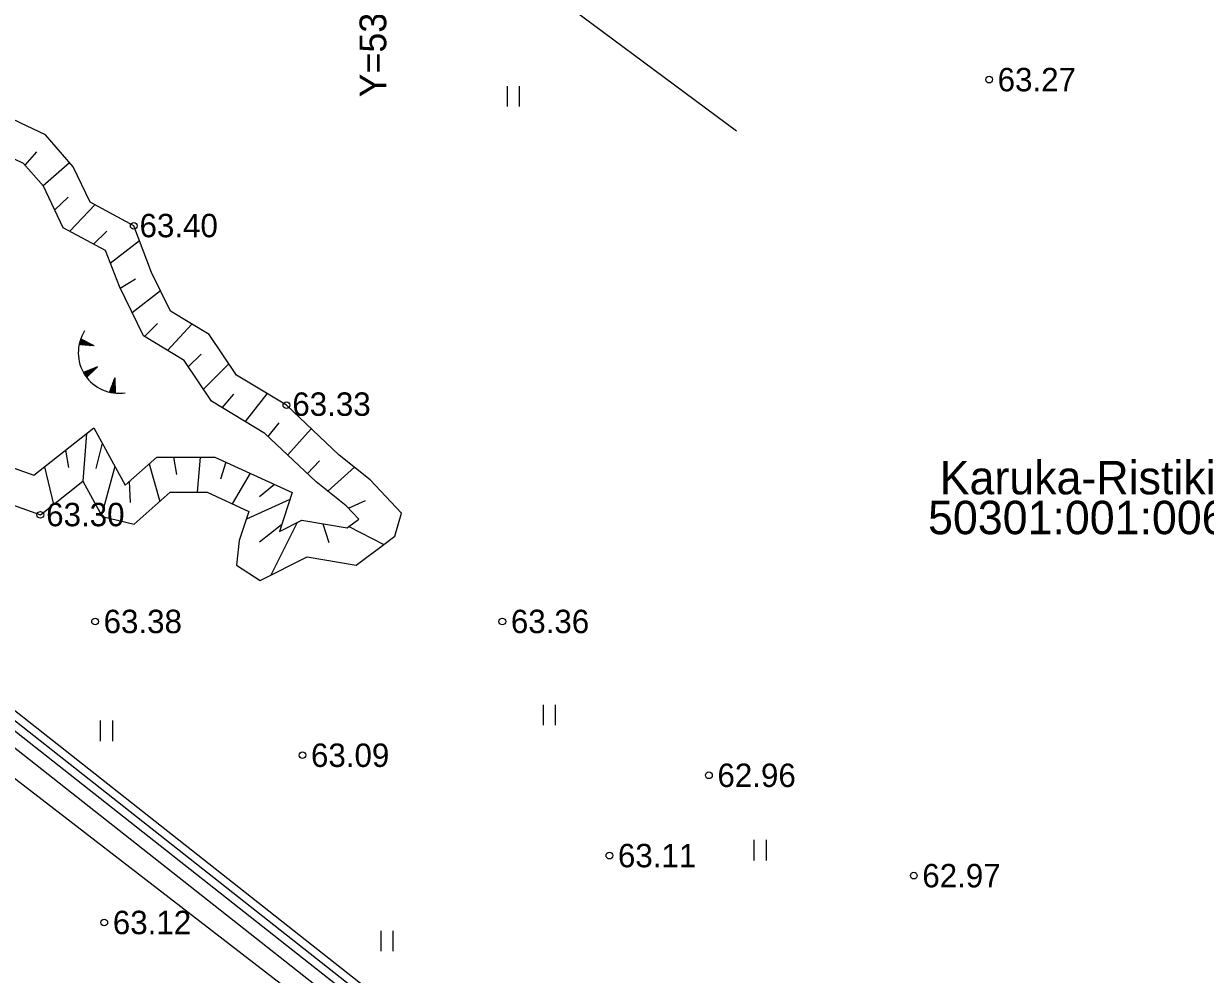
# Model space of a CAD drawing. Extents: x 530818 to 531740, y 6542340 to 6544024.
# Drawn here: x 531273.7 to 531362, y 6543518.1 to 6543589.2 of the extents above; entities that cross this region are included whole.
import ezdxf

# ---------------------------------------------------------------- set-up
doc = ezdxf.new("R2010")
doc.units = 0
for name, color, linetype in [('HALJASTUS', 7, 'Continuous'), ('Kataster', 7, 'Continuous'), ('Koordinaatvõrk', 7, 'Continuous'), ('KORGUSED', 7, 'Continuous'), ('Kõrguspunkt', 7, 'Continuous'), ('Ladu', 7, 'Continuous'), ('ME piir', 7, 'Continuous'), ('MET piir', 7, 'Continuous'), ('RELJEEF', 7, 'Continuous'), ('Tervik', 7, 'Continuous'), ('Varuplokid', 7, 'Continuous')]:
    doc.layers.add(name, color=color, linetype=linetype)

msp = doc.modelspace()

# ---------------------------------------------------------------- linework, layer by layer
at = {"layer": 'HALJASTUS'}
for p, q in [((531309.85, 6543584.505), (531309.85, 6543582.983)), ((531310.76, 6543584.505), (531310.76, 6543582.983)), ((531312.543, 6543538.262), (531312.543, 6543536.74)), ((531313.453, 6543538.262), (531313.453, 6543536.74)), ((531279.445, 6543537.085), (531279.445, 6543535.563)), ((531280.355, 6543537.085), (531280.355, 6543535.563)), ((531328.307, 6543528.166), (531328.307, 6543526.643)), ((531329.217, 6543528.166), (531329.217, 6543526.643)), ((531300.413, 6543521.377), (531300.413, 6543519.855)), ((531301.323, 6543521.377), (531301.323, 6543519.855))]:
    msp.add_line(p, q, dxfattribs=at)
msp.add_lwpolyline([(531273.731, 6543617.974), (531280.917, 6543613.183), (531294.985, 6543602.094), (531310.874, 6543593.157), (531326.994, 6543581.174)], dxfattribs=at)
at = {"layer": 'Kõrguspunkt'}
for centre in [(531345.88, 6543585), (531281.95, 6543574.07), (531293.36, 6543560.66), (531274.97, 6543552.47), (531279.06, 6543544.5), (531309.5, 6543544.5), (531294.56, 6543534.5), (531324.94, 6543533), (531317.5, 6543527), (531340.25, 6543525.5), (531279.75, 6543522)]:
    msp.add_circle(centre, 0.25, dxfattribs=at)
at = {"layer": 'Ladu'}
for p, q in [((531273.841, 6543578.597), (531274.719, 6543579.593)), ((531275.165, 6543577.071), (531277.149, 6543578.8)), ((531276.049, 6543575.256), (531277.049, 6543576.217)), ((531277.162, 6543573.664), (531279.055, 6543575.633)), ((531278.94, 6543572.705), (531279.928, 6543573.667)), ((531280.199, 6543571.289), (531282.374, 6543572.965)), ((531280.934, 6543569.408), (531282.071, 6543570.1)), ((531281.821, 6543567.593), (531283.942, 6543569.247)), ((531282.743, 6543565.809), (531283.719, 6543566.758)), ((531284.469, 6543564.758), (531286.293, 6543566.728)), ((531286.031, 6543563.536), (531286.987, 6543564.472)), ((531287.159, 6543561.86), (531289.053, 6543563.759)), ((531288.568, 6543560.478), (531289.438, 6543561.49)), ((531290.297, 6543559.433), (531291.929, 6543561.521)), ((531291.986, 6543558.335), (531292.824, 6543559.353)), ((531278.417, 6543558.54), (531278.147, 6543554.974)), ((531293.457, 6543556.95), (531295.215, 6543558.909)), ((531276.846, 6543557.3), (531277.084, 6543555.999)), ((531279.588, 6543557.831), (531279.128, 6543555.925)), ((531284.912, 6543556.788), (531285.137, 6543555.472)), ((531286.913, 6543556.784), (531286.681, 6543554.152)), ((531288.832, 6543556.407), (531288.445, 6543555.136)), ((531294.928, 6543555.564), (531295.845, 6543556.509)), ((531275.276, 6543556.06), (531275.951, 6543553.241)), ((531280.545, 6543556.074), (531279.543, 6543552.408)), ((531283.104, 6543556.286), (531283.896, 6543553.465)), ((531290.651, 6543555.573), (531289.313, 6543553.291)), ((531296.458, 6543554.247), (531298.446, 6543556.027)), ((531281.611, 6543554.953), (531281.692, 6543553.383)), ((531292.469, 6543554.739), (531291.342, 6543553.808)), ((531293.626, 6543553.616), (531290.367, 6543552.143)), ((531298.01, 6543552.957), (531299.264, 6543553.541)), ((531292.998, 6543551.717), (531291.339, 6543550.427)), ((531294.158, 6543551.895), (531292.206, 6543547.956)), ((531296.095, 6543551.802), (531296.528, 6543550.395)), ((531298.037, 6543551.603), (531300.644, 6543550.259)), ((531298.037, 6543551.603), (531300.644, 6543550.259))]:
    msp.add_line(p, q, dxfattribs=at)
for points in [[(531298.037, 6543551.603), (531298.767, 6543552.144), (531297.829, 6543553.15), (531295.586, 6543554.945), (531291.759, 6543558.549), (531287.761, 6543560.967), (531285.722, 6543563.995), (531282.673, 6543565.852), (531280.875, 6543569.528), (531279.842, 6543572.218), (531276.684, 6543573.922), (531275.208, 6543577.022), (531273.722, 6543578.734), (531269.762, 6543580.622), (531266.708, 6543583.531), (531265.789, 6543587.4), (531264.009, 6543589.537), (531262.801, 6543590.57), (531258.933, 6543591.352), (531257.879, 6543594.344), (531257.831, 6543594.399), (531256.659, 6543594.288), (531253.033, 6543592.236), (531246.108, 6543586.937)], [(531271.52, 6543556.492), (531274.486, 6543555.437), (531278.967, 6543558.974), (531281.304, 6543554.678), (531283.67, 6543556.791), (531288.015, 6543556.781), (531293.796, 6543554.13), (531292.835, 6543551.225), (531294.502, 6543552.069), (531297.897, 6543551.499), (531298.037, 6543551.603)]]:
    msp.add_lwpolyline(points, dxfattribs=at)
at = {"layer": 'ME piir'}
for points in [[(531208.26, 6543588.19), (531506.83, 6543352.68), (531423.25, 6543238.65), (531304.09, 6543315.77), (531166.89, 6543307.33), (531036.14, 6543467.71), (531081.15, 6543521.99), (531119.72, 6543515.04)], [(531208.269, 6543587.419), (531506.004, 6543352.568), (531423.101, 6543239.461), (531304.25, 6543316.381), (531167.16, 6543307.948), (531036.917, 6543467.707), (531081.388, 6543521.337), (531119.888, 6543514.4)]]:
    msp.add_lwpolyline(points, close=True, dxfattribs=at)
at = {"layer": 'MET piir'}
msp.add_lwpolyline([(531208.251, 6543588.961), (531507.656, 6543352.792), (531423.399, 6543237.839), (531303.93, 6543315.159), (531166.62, 6543306.712), (531035.363, 6543467.713), (531080.912, 6543522.643), (531119.552, 6543515.68)], close=True, dxfattribs=at)
at = {"layer": 'RELJEEF'}
for p, q in [((531277.876, 6543565.244), (531278.334, 6543565.436)), ((531277.887, 6543565.194), (531278.392, 6543565.406)), ((531277.89, 6543565.304), (531278.275, 6543565.465)), ((531277.906, 6543565.364), (531278.216, 6543565.495)), ((531277.923, 6543565.426), (531278.158, 6543565.525)), ((531277.942, 6543565.488), (531278.099, 6543565.554)), ((531277.962, 6543565.551), (531278.041, 6543565.584)), ((531278.996, 6543565.101), (531277.984, 6543565.613)), ((531277.995, 6543565.185), (531278.451, 6543565.377)), ((531278.102, 6543565.176), (531278.509, 6543565.347)), ((531278.21, 6543565.167), (531278.568, 6543565.317)), ((531278.318, 6543565.158), (531278.627, 6543565.288)), ((531278.425, 6543565.149), (531278.685, 6543565.258)), ((531278.996, 6543565.101), (531277.866, 6543565.196)), ((531278.533, 6543565.14), (531278.744, 6543565.229)), ((531278.641, 6543565.131), (531278.802, 6543565.199)), ((531278.748, 6543565.122), (531278.861, 6543565.169)), ((531278.856, 6543565.113), (531278.92, 6543565.14)), ((531279.24, 6543563.534), (531278.193, 6543563.1)), ((531279.24, 6543563.534), (531278.432, 6543562.739)), ((531279.063, 6543563.36), (531279.101, 6543563.477)), ((531279.14, 6543563.436), (531279.161, 6543563.502)), ((531278.226, 6543563.044), (531278.252, 6543563.125)), ((531278.26, 6543562.987), (531278.312, 6543563.15)), ((531278.295, 6543562.933), (531278.373, 6543563.175)), ((531278.33, 6543562.88), (531278.434, 6543563.2)), ((531278.366, 6543562.828), (531278.494, 6543563.225)), ((531278.403, 6543562.778), (531278.555, 6543563.25)), ((531278.447, 6543562.754), (531278.616, 6543563.276)), ((531278.524, 6543562.83), (531278.676, 6543563.301)), ((531278.601, 6543562.906), (531278.737, 6543563.326)), ((531278.678, 6543562.981), (531278.798, 6543563.351)), ((531278.755, 6543563.057), (531278.858, 6543563.376)), ((531278.832, 6543563.133), (531278.919, 6543563.401)), ((531278.909, 6543563.209), (531278.979, 6543563.426)), ((531278.986, 6543563.284), (531279.04, 6543563.451)), ((531280.526, 6543562.703), (531280.135, 6543561.638)), ((531280.531, 6543562.563), (531280.497, 6543562.623)), ((531280.526, 6543562.703), (531280.563, 6543561.57)), ((531280.199, 6543561.624), (531280.157, 6543561.698)), ((531280.264, 6543561.611), (531280.18, 6543561.76)), ((531280.328, 6543561.6), (531280.203, 6543561.822)), ((531280.391, 6543561.59), (531280.225, 6543561.883)), ((531280.453, 6543561.582), (531280.248, 6543561.945)), ((531280.514, 6543561.575), (531280.271, 6543562.007)), ((531280.563, 6543561.591), (531280.293, 6543562.068)), ((531280.559, 6543561.699), (531280.316, 6543562.13)), ((531280.555, 6543561.807), (531280.338, 6543562.191)), ((531280.552, 6543561.915), (531280.361, 6543562.253)), ((531280.548, 6543562.023), (531280.384, 6543562.315)), ((531280.545, 6543562.131), (531280.406, 6543562.376)), ((531280.541, 6543562.239), (531280.429, 6543562.438)), ((531280.538, 6543562.347), (531280.452, 6543562.5)), ((531280.534, 6543562.455), (531280.474, 6543562.561))]:
    msp.add_line(p, q, dxfattribs=at)
for points in [[(531300.644, 6543550.259), (531301.471, 6543550.871), (531301.951, 6543552.589), (531299.623, 6543555.085), (531297.313, 6543556.934), (531293.36, 6543560.656), (531289.619, 6543562.918), (531287.583, 6543565.942), (531284.699, 6543567.699), (531283.29, 6543570.58), (531281.95, 6543574.071), (531278.69, 6543575.83), (531277.43, 6543578.476), (531275.35, 6543580.873), (531273.455, 6543581.776), (531271.273, 6543582.817), (531269.088, 6543584.899), (531268.206, 6543588.609), (531265.889, 6543591.392)], [(531270.143, 6543554.189), (531274.974, 6543552.47), (531278.147, 6543554.974), (531279.582, 6543552.336), (531281.989, 6543551.762), (531284.671, 6543554.157), (531287.438, 6543554.151), (531290.558, 6543552.72), (531289.84, 6543550.55), (531289.63, 6543548.697), (531291.403, 6543547.549), (531294.919, 6543549.331), (531298.564, 6543548.719), (531300.644, 6543550.259)]]:
    msp.add_lwpolyline(points, dxfattribs=at)
msp.add_arc((531280.831, 6543564.585), 3.027, 147.5479, 279.29901, dxfattribs=at)
at = {"layer": 'Tervik'}
msp.add_lwpolyline([(531121.491, 6543509.091), (531208.096, 6543582.896), (531351.588, 6543472.174), (531501.203, 6543352.183), (531421.596, 6543245.764), (531305.081, 6543320.075), (531168.375, 6543311.304), (531105.318, 6543387.766), (531040.937, 6543467.705), (531081.816, 6543517.522), (531121.491, 6543509.091)], dxfattribs=at)
at = {"layer": 'Varuplokid'}
msp.add_lwpolyline([(531208.283, 6543586.134), (531504.627, 6543352.38), (531422.852, 6543240.813), (531304.517, 6543317.399), (531167.611, 6543308.977), (531038.211, 6543467.701), (531081.785, 6543520.25), (531120.167, 6543513.334)], close=True, dxfattribs=at)

# ---------------------------------------------------------------- texts
at = {"layer": 'Kataster'}
for s, p in [('Karuka-Ristikivi', (531342.188, 6543554.002)), ('50301:001:0060', (531341.319, 6543551.02))]:
    msp.add_text(s, height=2.5, dxfattribs=at).set_placement(p)
at = {"layer": 'Koordinaatvõrk'}
msp.add_text('Y=531300', height=2, rotation=90, dxfattribs=at).set_placement((531300.826, 6543583.671))
at = {"layer": 'KORGUSED'}
for s, p in [('63.27', (531346.518, 6543584.125)), ('63.40', (531282.383, 6543573.216)), ('63.33', (531293.804, 6543559.868)), ('63.30', (531275.407, 6543551.615)), ('63.38', (531279.698, 6543543.625)), ('63.36', (531310.138, 6543543.625)), ('63.09', (531295.198, 6543533.625)), ('62.96', (531325.578, 6543532.125)), ('63.11', (531318.138, 6543526.125)), ('62.97', (531340.888, 6543524.625)), ('63.12', (531280.388, 6543521.125))]:
    msp.add_text(s, height=1.75, dxfattribs=at).set_placement(p)

doc.saveas('drawing.dxf')
